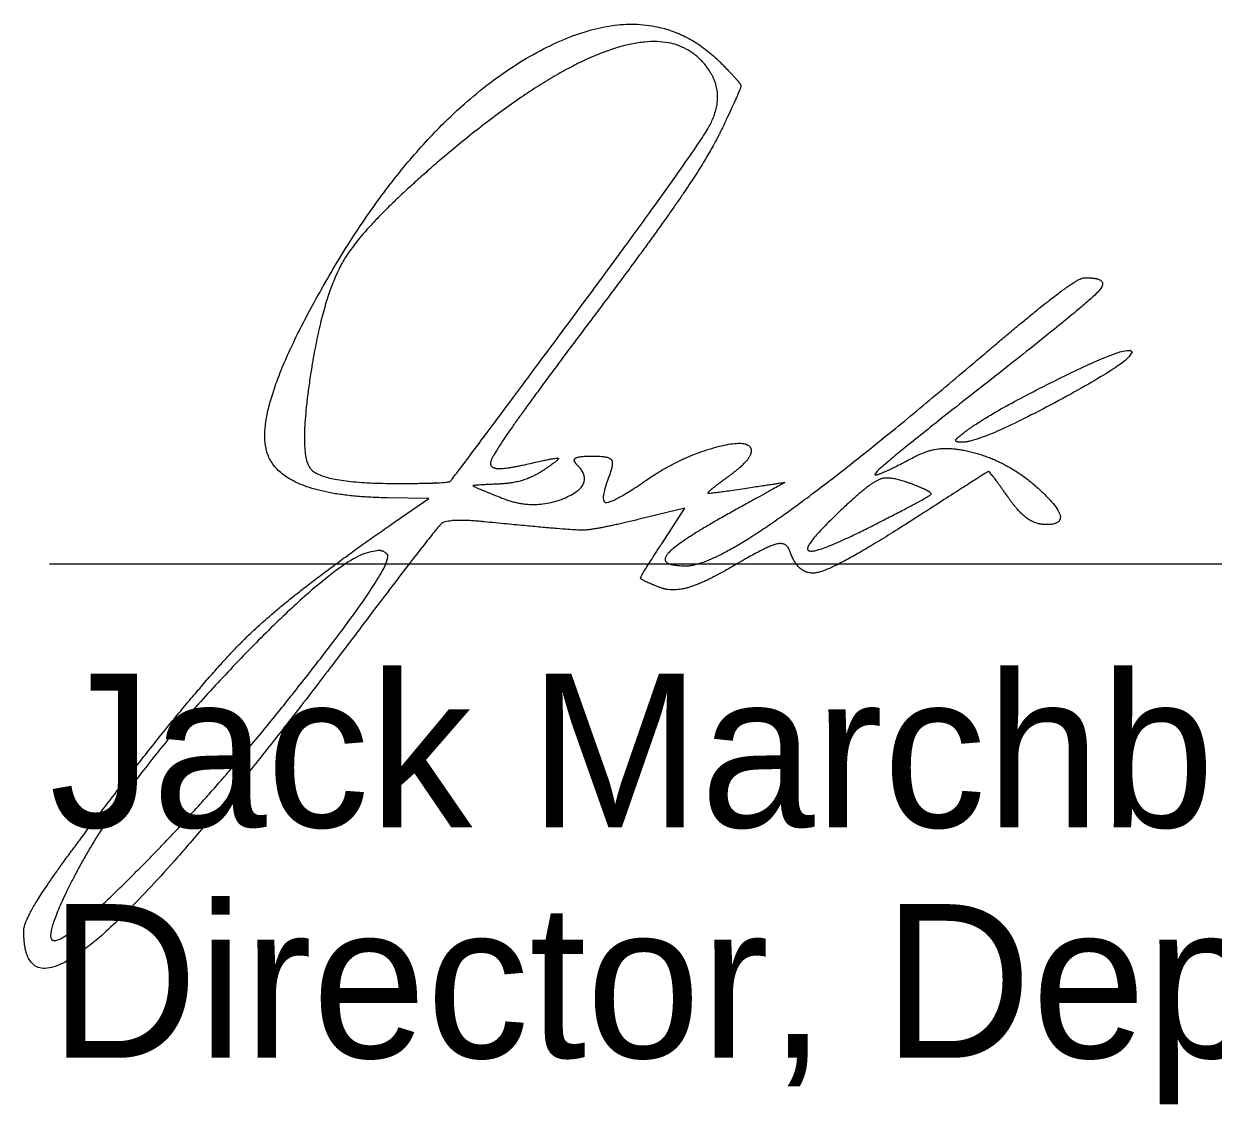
# Model space of a CAD drawing. Extents: x -7.5 to 53.5, y 0 to 22.
# Drawn here: x 25.553 to 26.636, y 6.077 to 7.061 of the extents above; entities that cross this region are included whole.
import ezdxf

# ---------------------------------------------------------------- set-up
doc = ezdxf.new("R2010")
doc.units = 0
doc.layers.add('SH_Data', color=7, linetype='Continuous')
doc.layers.add('SH_Text', color=7, linetype='Continuous')

msp = doc.modelspace()

# ---------------------------------------------------------------- linework, layer by layer
at = {"layer": 'SH_Data'}
msp.add_line((25.5763, 6.5695), (29.0763, 6.5695), dxfattribs=at)
at = {"layer": 'SH_Text'}
for p, q in [((26.0386, 6.7745), (26.0386, 6.7745)), ((26.404, 6.6847), (26.404, 6.6847)), ((26.3592, 6.643), (26.3592, 6.643))]:
    msp.add_line(p, q, dxfattribs=at)
for points in [[(25.891, 6.6076), (25.9217, 6.6288), (25.8838, 6.6295)], [(26.1339, 6.5877), (26.1551, 6.6201), (26.1134, 6.61)]]:
    msp.add_lwpolyline(points, dxfattribs=at)
for points in [[(25.8273, 6.8253), (25.9136, 6.9757), (26.1217, 7.0917), (26.1874, 7.026)], [(26.1784, 7.0168), (26.1524, 7.0589), (26.0264, 7.0177), (25.931, 6.9361)], [(26.1874, 7.026), (26.2061, 7.0073), (26.2062, 7.0022), (26.1879, 6.9638)], [(26.0386, 6.7745), (26.16, 6.938), (26.1924, 6.9942), (26.1784, 7.0168)], [(26.1879, 6.9638), (26.1769, 6.9408), (26.1252, 6.8652), (26.0729, 6.7959)], [(25.931, 6.9361), (25.8644, 6.879), (25.8255, 6.8149), (25.8144, 6.7437)], [(25.8838, 6.6295), (25.7859, 6.6311), (25.7625, 6.7123), (25.8273, 6.8253)], [(26.4175, 6.7518), (26.4679, 6.7947), (26.5134, 6.8298), (26.5186, 6.8299)], [(26.5186, 6.8299), (26.5434, 6.8304), (26.5201, 6.8049), (26.4342, 6.7376)], [(26.0729, 6.7959), (26.0207, 6.7265), (25.9779, 6.6659), (25.9779, 6.6611)], [(25.8925, 6.6426), (25.9392, 6.6426), (25.9437, 6.6467), (26.0386, 6.7745)], [(26.404, 6.6847), (26.4244, 6.7025), (26.5564, 6.7683), (26.5615, 6.7632)], [(26.5615, 6.7632), (26.5677, 6.757), (26.4251, 6.6801), (26.4075, 6.6801)], [(26.1561, 6.5676), (26.1792, 6.5676), (26.3052, 6.6564), (26.4175, 6.7518)], [(25.8144, 6.7437), (25.803, 6.6703), (25.8244, 6.6426), (25.8925, 6.6426)], [(26.4342, 6.7376), (26.341, 6.6646), (26.3195, 6.643), (26.3634, 6.6665)], [(26.4075, 6.6801), (26.4027, 6.6801), (26.4011, 6.6822), (26.404, 6.6847)], [(26.122, 6.647), (26.1509, 6.6668), (26.2154, 6.6843), (26.2154, 6.6723)], [(26.3634, 6.6665), (26.3761, 6.6733), (26.4, 6.6754), (26.4165, 6.6712)], [(26.0123, 6.6604), (26.0378, 6.6663), (26.0418, 6.6651), (26.0279, 6.6557)], [(26.057, 6.6594), (26.0525, 6.6639), (26.0587, 6.6676), (26.0709, 6.6676)], [(26.0709, 6.6676), (26.0855, 6.6676), (26.0906, 6.6612), (26.0859, 6.6489)], [(26.2154, 6.6723), (26.2154, 6.6678), (26.2057, 6.657), (26.1938, 6.6483)], [(26.4165, 6.6712), (26.4526, 6.662), (26.511, 6.6051), (26.4843, 6.6051)], [(25.9779, 6.6611), (25.9779, 6.6563), (25.9934, 6.656), (26.0123, 6.6604)], [(26.0279, 6.6557), (26.0176, 6.6487), (25.9979, 6.6425), (25.9842, 6.642)], [(25.9884, 6.6293), (26.0182, 6.6174), (26.0744, 6.6419), (26.057, 6.6594)], [(26.4496, 6.6298), (26.4327, 6.6538), (26.4307, 6.6534), (26.3649, 6.611)], [(25.9842, 6.642), (25.9618, 6.6411), (25.9622, 6.6398), (25.9884, 6.6293)], [(26.0859, 6.6489), (26.077, 6.6256), (26.0898, 6.6249), (26.122, 6.647)], [(26.1938, 6.6483), (26.1749, 6.6345), (26.1769, 6.6332), (26.2094, 6.6381)], [(26.2094, 6.6381), (26.2462, 6.6437), (26.2461, 6.6434), (26.2006, 6.6183)], [(26.3592, 6.643), (26.3419, 6.6494), (26.3255, 6.6442), (26.3061, 6.6265)], [(26.3311, 6.6067), (26.3774, 6.6304), (26.381, 6.635), (26.3592, 6.643)], [(26.4843, 6.6051), (26.4747, 6.6051), (26.4591, 6.6162), (26.4496, 6.6298)], [(26.3061, 6.6265), (26.2618, 6.586), (26.2731, 6.5771), (26.3311, 6.6067)], [(25.9722, 6.6077), (25.9388, 6.611), (25.9271, 6.6005), (25.8504, 6.4989)], [(26.1134, 6.61), (26.0731, 6.6002), (26.0507, 6.5999), (25.9722, 6.6077)], [(26.2006, 6.6183), (26.1496, 6.5901), (26.1298, 6.5676), (26.1561, 6.5676)], [(26.3649, 6.611), (26.2961, 6.5667), (26.2586, 6.5569), (26.2505, 6.5813)], [(25.6401, 6.3654), (25.7177, 6.4658), (25.7978, 6.5431), (25.891, 6.6076)], [(26.1327, 6.5477), (26.1145, 6.5547), (26.1147, 6.5583), (26.1339, 6.5877)], [(26.2505, 6.5813), (26.2476, 6.5898), (26.2284, 6.5847), (26.1993, 6.5675)], [(25.8839, 6.5783), (25.863, 6.5993), (25.6444, 6.3736), (25.5981, 6.2832)], [(25.6682, 6.302), (25.7358, 6.3711), (25.8916, 6.5707), (25.8839, 6.5783)], [(26.1993, 6.5675), (26.1737, 6.5524), (26.1437, 6.5435), (26.1327, 6.5477)], [(25.8504, 6.4989), (25.698, 6.2968), (25.5529, 6.1681), (25.5529, 6.2351)], [(25.5529, 6.2351), (25.5529, 6.2448), (25.5921, 6.3034), (25.6401, 6.3654)], [(25.5981, 6.2832), (25.5669, 6.2223), (25.5985, 6.2307), (25.6682, 6.302)]]:
    msp.add_open_spline(points, degree=2, dxfattribs=at)

# ---------------------------------------------------------------- texts
for s, p in [('Jack Marchbanks, PhD', (25.5763, 6.3295)), ('Director, Department of Transportation', (25.5763, 6.1195))]:
    msp.add_text(s, height=0.14, dxfattribs=at).set_placement(p)

doc.saveas('drawing.dxf')
